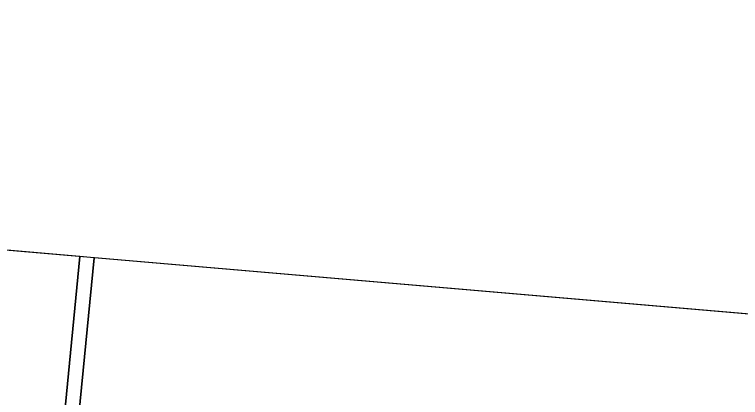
# Model space of a CAD drawing. Extents: x -537341 to -532984, y -1143469 to -1141314.
# Drawn here: x -535081.5 to -534832.3, y -1142746.8 to -1142615.3 of the extents above; entities that cross this region are included whole.
import ezdxf

# ---------------------------------------------------------------- set-up
doc = ezdxf.new("R2010")
doc.units = 0
for name, color, linetype in [('Hranice parcel', 7, 'Continuous'), ('u_pozemkový_úřad', 7, 'Continuous'), ('U_SOUKROMÉ', 7, 'Continuous'), ('x_formát_rám', 7, 'Continuous')]:
    doc.layers.add(name, color=color, linetype=linetype)

msp = doc.modelspace()

# ---------------------------------------------------------------- linework, layer by layer
at = {"layer": 'Hranice parcel'}
for p, q in [((-535059.07, -1142698.37), (-535070.92, -1142819.89)), ((-535054.14, -1142698.8), (-535065.94, -1142819.47))]:
    msp.add_line(p, q, dxfattribs=at)
at = {"layer": 'u_pozemkový_úřad'}
for p, q in [((-535059.07, -1142698.37), (-535070.92, -1142819.89)), ((-535054.14, -1142698.8), (-535065.94, -1142819.47)), ((-535065.94, -1142819.47), (-535054.14, -1142698.8))]:
    msp.add_line(p, q, dxfattribs=at)
for points in [[(-535054.14, -1142698.8), (-535059.07, -1142698.37)], [(-534753.54, -1142724.66), (-535054.14, -1142698.8)]]:
    msp.add_lwpolyline(points, dxfattribs=at)
at = {"layer": 'U_SOUKROMÉ'}
msp.add_line((-535070.92, -1142819.89), (-535059.07, -1142698.37), dxfattribs=at)
msp.add_lwpolyline([(-535059.07, -1142698.37), (-535134.25, -1142691.9)], dxfattribs=at)
at = {"layer": 'x_formát_rám'}
msp.add_line((-533104.67, -1142866.51), (-536024.88, -1142615.28), dxfattribs=at)

doc.saveas('drawing.dxf')
